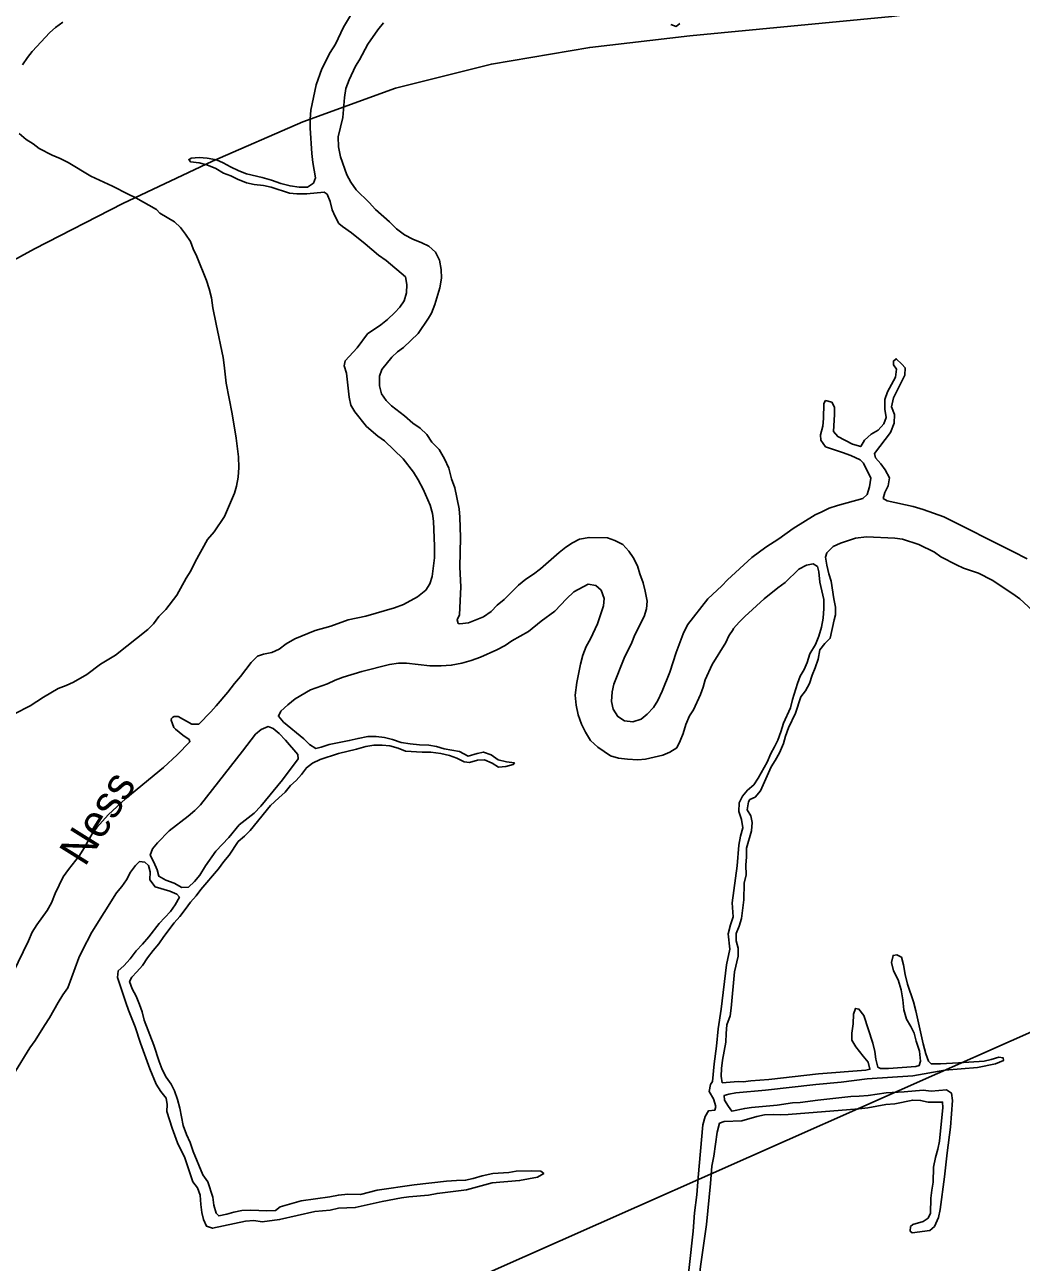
# Model space of a CAD drawing. Extents: x 1945482 to 2853149, y 66427 to 1015778.
# Drawn here: x 2318170 to 2320200, y 196727 to 199249 of the extents above; entities that cross this region are included whole.
import ezdxf

# ---------------------------------------------------------------- set-up
doc = ezdxf.new("R2010")
doc.units = 0
for name, color, linetype in [('Old_Level_21', 7, 'Continuous'), ('Old_Level_3', 7, 'Continuous'), ('Old_Level_56', 7, 'Continuous'), ('Old_Level_60', 7, 'Continuous')]:
    doc.layers.add(name, color=color, linetype=linetype)

msp = doc.modelspace()

# ---------------------------------------------------------------- linework, layer by layer
at = {"layer": 'Old_Level_3'}
msp.add_lwpolyline([(2321859, 199898.3), (2321671.1, 199820.2), (2321482.8, 199743.5), (2321294, 199668.3), (2321104.9, 199594.8), (2320915.3, 199522.9), (2320725.2, 199452.8), (2320534.7, 199384.7), (2320339.9, 199330), (2320139.7, 199292.3), (2319935.9, 199266), (2319730.3, 199246), (2319524.6, 199226.7), (2319320.6, 199202.9), (2319120.1, 199169.1), (2318924.9, 199120.1), (2318736.4, 199051.3), (2318551.8, 198971.4), (2318369.7, 198884.9), (2318189.7, 198792.6), (2318011.4, 198695.6)], dxfattribs=at)
at = {"layer": 'Old_Level_56'}
msp.add_line((2317236.6, 195873.4), (2321812.3, 197903.1), dxfattribs=at)
at = {"layer": 'Old_Level_60'}
for points in [[(2318247.2, 199254.7), (2318232.5, 199243.4), (2318221, 199233.1), (2318185, 199194.4), (2318175.5, 199182.5), (2318165.2, 199167.6)], [(2318822, 198564.5), (2318846.5, 198590.4), (2318868, 198619.1), (2318895, 198637.6), (2318908.5, 198648.5), (2318923.5, 198662.6), (2318934, 198673.9), (2318942.5, 198686.6), (2318947.5, 198702.7), (2318948, 198720.1), (2318945.2, 198735.4), (2318906, 198769), (2318890.5, 198779.9), (2318863.2, 198802.8), (2318835, 198825), (2318816.7, 198837.7), (2318809.2, 198844.4), (2318802, 198858.1), (2318796, 198871.8), (2318792, 198888.8), (2318785.5, 198904.2), (2318779.5, 198907.7), (2318744, 198904.9), (2318724, 198904.9), (2318708.7, 198905.9), (2318671.5, 198918.2), (2318656.2, 198921.4), (2318637.2, 198923.7), (2318621, 198927.1), (2318603.2, 198934.4), (2318589.2, 198941.2), (2318574.5, 198946.6), (2318559, 198956.5), (2318540.5, 198963.7), (2318524.7, 198967.6), (2318507, 198970.1), (2318504.2, 198973.6), (2318503.7, 198974.1), (2318508.5, 198977.6), (2318525, 198978.5), (2318541, 198977.6), (2318560, 198973.8), (2318574, 198967.9), (2318588.5, 198959.6), (2318606, 198951.3), (2318621.2, 198945.5), (2318653.5, 198937.6), (2318672, 198932.4), (2318691.5, 198925.7), (2318710.2, 198920.8), (2318728.5, 198917.9), (2318745.7, 198918.5), (2318758, 198926.4), (2318762, 198937.3), (2318756.2, 198968.4), (2318754.5, 198986.6), (2318750.7, 199038.3), (2318750.7, 199056.8), (2318752.5, 199074.9), (2318763, 199126.5), (2318774.7, 199159.6), (2318792, 199192.7), (2318802.7, 199209.7), (2318819, 199244.4), (2318837, 199275.1)], [(2318900.2, 199253.2), (2318889, 199239.1), (2318868.7, 199209.6), (2318851.7, 199177.8), (2318843.2, 199165.1), (2318830.7, 199136.6), (2318824, 199119), (2318821, 199101), (2318817.5, 199060.2), (2318808, 199020.6), (2318808.5, 199000.2), (2318813, 198980.1), (2318825.5, 198943.4), (2318834.2, 198928.3), (2318845, 198912.8), (2318871.5, 198887.2), (2318884, 198872.4), (2318912.7, 198847.4), (2318927.2, 198833.2), (2318943.5, 198820.7), (2318960.2, 198812), (2318978.2, 198804.7), (2318993, 198797.7), (2319006.5, 198785.7), (2319014.2, 198769.7), (2319018, 198750.4), (2319018.5, 198732.8), (2319015, 198712.7), (2319005.2, 198679.3), (2318998, 198661.1), (2318992.2, 198651.3), (2318971, 198619.7), (2318941.2, 198591.7), (2318929, 198582.5), (2318917.5, 198571.6), (2318896.7, 198546.4), (2318892.5, 198533), (2318892.5, 198513.1), (2318896.5, 198496.8), (2318906, 198483.7), (2318916.5, 198472.6), (2318943.2, 198452.3), (2318960.2, 198437.4), (2318975.2, 198426.7), (2318988.7, 198414), (2318999.2, 198398.3), (2319013.5, 198383.3), (2319024.7, 198364.7), (2319033.5, 198345.5), (2319039, 198323.9), (2319046, 198305.7)], [(2319504, 199252), (2319496.5, 199245.7), (2319485.5, 199249.4)], [(2318158.5, 199027.7), (2318172.2, 199015.5), (2318186.5, 199006.8), (2318198.7, 198997.2), (2318225.2, 198983.1), (2318241.5, 198976.5), (2318257.7, 198968.5), (2318304.5, 198940.7), (2318348.5, 198920.4), (2318380, 198903.9), (2318396, 198896.6), (2318437.7, 198872.6), (2318445, 198865.2), (2318474.7, 198847.8), (2318487, 198836.1), (2318497.2, 198822.3), (2318507, 198807.3), (2318512.7, 198792.2), (2318520.2, 198777.1), (2318539.7, 198728.1), (2318545.5, 198711.3), (2318550, 198692.9), (2318553, 198672.3), (2318559.2, 198639.2), (2318573.5, 198570.7), (2318576, 198555.6), (2318580, 198518.5), (2318592, 198455.9), (2318600, 198406.8), (2318605, 198368.5), (2318605.7, 198346.8), (2318604.5, 198327.3), (2318601, 198308.9), (2318597, 198294.3), (2318576.5, 198246.9), (2318555.5, 198215.8), (2318542, 198199.8), (2318516.5, 198154.5), (2318508.2, 198136), (2318498.5, 198121.1), (2318479.2, 198086.5), (2318457, 198057.5), (2318442.5, 198043.1), (2318432, 198028.5), (2318420.2, 198016.7), (2318354.2, 197964.6)], [(2318452, 197735.4), (2318480.2, 197761.2), (2318506.2, 197788), (2318504.2, 197792.6), (2318491.5, 197801.4), (2318476.7, 197813.2), (2318473, 197817.2), (2318467.7, 197831.9), (2318468.2, 197835.4), (2318471, 197837.9), (2318474, 197839.5), (2318482, 197839.4), (2318510.2, 197823.9), (2318524.5, 197823.7), (2318548.5, 197848.6), (2318559.5, 197861.1), (2318583, 197889), (2318596.7, 197906.9), (2318609, 197920.6), (2318631, 197949.5), (2318643.5, 197962.4), (2318656.2, 197966.3), (2318672.7, 197969.8), (2318688, 197976.3), (2318702, 197987.1), (2318719.7, 197997.6), (2318761.2, 198014.6), (2318793, 198023.5), (2318828.7, 198036), (2318864.5, 198044), (2318923, 198060.9), (2318941, 198067.8), (2318969.7, 198083.4), (2318986.5, 198097), (2318994.7, 198109.8), (2318999.7, 198124.8), (2319004.2, 198162.8), (2319004.5, 198186.7), (2319002.5, 198237.3), (2319000, 198253.2), (2318995.5, 198269.8), (2318981.5, 198302.5), (2318971, 198322), (2318961.5, 198337.2), (2318940.7, 198364.2), (2318902.7, 198401.4), (2318889, 198410.7), (2318865.5, 198430.5), (2318842, 198460.2), (2318834, 198474.1), (2318830.5, 198490.2), (2318825, 198539.4), (2318820, 198554.1), (2318822, 198564.5)], [(2319945.5, 198547.4), (2319939.5, 198556), (2319939.2, 198563.6), (2319945, 198568.6), (2319956.5, 198557.6), (2319963, 198550), (2319962.2, 198535.2), (2319939.5, 198488.9), (2319935.5, 198470.7), (2319941.5, 198454.5), (2319940.7, 198437.4), (2319933.5, 198418.1), (2319900.7, 198375.6), (2319903, 198366.4), (2319913.5, 198354.2), (2319922.5, 198341.9), (2319931, 198325.9), (2319928.7, 198309.3), (2319922, 198295.7), (2319918.5, 198283.8), (2319926.5, 198279), (2319979.2, 198267), (2320000, 198261.4), (2320042.2, 198246.2), (2320182.7, 198175.9), (2320211.5, 198160.4)], [(2319046, 198305.7), (2319054.5, 198262.3), (2319056, 198245.4), (2319057.2, 198204.3), (2319056.2, 198143.7), (2319058.2, 198103.6), (2319055, 198046.7), (2319050.5, 198036.6), (2319052.7, 198029), (2319055.7, 198028.3), (2319073.5, 198030), (2319104.2, 198042.6), (2319119.5, 198053.5), (2319132.2, 198066.1), (2319146.2, 198078), (2319175.2, 198107.1), (2319190.5, 198119.4), (2319206, 198129.1), (2319220.2, 198140.1), (2319258.5, 198173.9), (2319272, 198184.5), (2319285.5, 198193.5), (2319299.5, 198200.8), (2319319.2, 198204.4), (2319357, 198203.6), (2319372, 198198.1), (2319388.2, 198190.2), (2319400.2, 198176), (2319409, 198163.1), (2319417.7, 198146.5), (2319422.5, 198130.2), (2319429.2, 198111.6), (2319433.7, 198094.7), (2319437.5, 198074.7), (2319436, 198058.8), (2319431.5, 198043), (2319412.5, 198005.6), (2319406.2, 197990.2), (2319391, 197958.2), (2319369.7, 197905.4), (2319366.2, 197889.7), (2319365, 197869.9), (2319368.2, 197854.2), (2319377.7, 197839), (2319391.2, 197830.4), (2319408.5, 197828.5), (2319425.2, 197834.1), (2319437.7, 197844.4), (2319450.5, 197857.4), (2319459.2, 197871.9), (2319468.2, 197891.2), (2319484, 197930), (2319496.5, 197969.7), (2319511.2, 198008.1), (2319520, 198026.2), (2319561.2, 198078.8), (2319590, 198105.5), (2319601.2, 198118.1), (2319650.5, 198163.4), (2319679, 198184.3), (2319706, 198201.5), (2319735.2, 198222.2), (2319779.7, 198250.5), (2319793.7, 198256.2), (2319808.2, 198263.6), (2319825.5, 198269.4), (2319877, 198283.9), (2319885.5, 198291.9), (2319890.5, 198307.3), (2319893, 198325), (2319878.2, 198355.6), (2319871.5, 198362.2), (2319852.5, 198371), (2319835.5, 198377.6), (2319801.2, 198389.2), (2319791.7, 198402.7), (2319791, 198413.1), (2319795.5, 198430.8), (2319796.7, 198446.5), (2319797.2, 198477.3), (2319801, 198483.1), (2319813.7, 198480), (2319819, 198470.1), (2319819, 198454.9), (2319817.2, 198420.5), (2319825.7, 198409.9), (2319856, 198394.6), (2319872.7, 198389.5), (2319880, 198402.8), (2319894.2, 198414.9), (2319908.5, 198422.8), (2319919.7, 198435.5), (2319924.2, 198448.9), (2319921.5, 198465.4), (2319921.5, 198485.4), (2319927.5, 198501), (2319943.7, 198531), (2319945.5, 198547.4)], [(2320222.5, 198055.5), (2320197, 198079.1), (2320182.5, 198089.6), (2320140.5, 198117.4), (2320112.7, 198131.2), (2320082, 198141.9), (2320067.5, 198148.7), (2320036, 198165), (2320023, 198174.4), (2319991.2, 198190.1), (2319958, 198201), (2319942, 198202.6), (2319884.7, 198205.5), (2319862, 198202.9), (2319831.5, 198192.6), (2319816.5, 198185.5), (2319803.5, 198172.6), (2319801, 198164), (2319803.5, 198147.5), (2319807.5, 198130.1), (2319812.7, 198115.2), (2319817.7, 198079.2), (2319821, 198062), (2319821, 198046.4), (2319818.2, 198036.1), (2319810.7, 197998.8), (2319799.2, 197987.9), (2319789.5, 197974.9), (2319786, 197955.9), (2319779.7, 197938.3), (2319773.5, 197923.5), (2319768.5, 197906.5), (2319760, 197891.9), (2319750.7, 197879.7), (2319739.5, 197846.4), (2319725.7, 197815.9), (2319719.7, 197799.3), (2319715.5, 197784.1), (2319707, 197765.3), (2319698.5, 197749.5), (2319690, 197736.5), (2319668.5, 197688.1), (2319657.5, 197674.7), (2319647, 197670.1), (2319643.7, 197665.5), (2319641, 197649.3), (2319648.5, 197637.2), (2319651.5, 197623.2), (2319650.2, 197606.5), (2319639.7, 197570.7), (2319640, 197553.4), (2319638.7, 197536.3), (2319639, 197516.6), (2319635, 197499.3), (2319634.5, 197465.4), (2319629.7, 197427.8), (2319625.2, 197412.2), (2319619, 197397), (2319619, 197382), (2319623, 197366.9), (2319623, 197350.6), (2319615.2, 197318.6), (2319609, 197244.8), (2319606.7, 197229.2), (2319600, 197211.1), (2319598.2, 197193.4), (2319598, 197175.5), (2319591, 197139.2), (2319589.2, 197122), (2319588.2, 197106.5), (2319590.5, 197092.7), (2319623, 197095.1), (2319633, 197094.4), (2319649, 197097), (2319685.5, 197099.6), (2319786.7, 197110.9), (2319883, 197118.3), (2319891.5, 197120.4), (2319887.5, 197135.1), (2319877.5, 197147), (2319863, 197166.3), (2319854.2, 197179.9), (2319854.5, 197193.8), (2319857.2, 197213.2), (2319858.2, 197232.3), (2319861.7, 197244.2), (2319869, 197243.1), (2319879, 197230.1), (2319897.5, 197173.4), (2319901.7, 197156.2), (2319903.2, 197140.8), (2319907.2, 197124.9), (2319913, 197122)], [(2319514, 196636.4), (2319531.5, 196790.5), (2319534, 196828), (2319539, 196864.1), (2319541.5, 196899.5), (2319551.2, 197006.8), (2319555.5, 197024), (2319562.2, 197035.5), (2319575.7, 197037.3), (2319577.7, 197044.7), (2319572.5, 197060.3), (2319564.2, 197075.2), (2319566.5, 197089.5), (2319570.5, 197095.7), (2319574.2, 197131.7), (2319579, 197167.1), (2319582, 197202.9), (2319588.5, 197242.9), (2319599.2, 197333.5), (2319606, 197364.8), (2319602.7, 197396.1), (2319607, 197414.8), (2319612.7, 197431.3), (2319611, 197459.8), (2319620.7, 197534.9), (2319624.5, 197576.9), (2319628, 197595.7), (2319632.2, 197612.2), (2319630, 197629.3), (2319624, 197645.5), (2319624.7, 197663.2), (2319632, 197677.2), (2319642.2, 197689.5), (2319655.2, 197700.3), (2319664, 197713.4), (2319681.7, 197746.5), (2319689.5, 197763.6), (2319697.2, 197777.6), (2319703.7, 197791.2), (2319710, 197807.9), (2319715.5, 197825.8), (2319729.5, 197856.8), (2319733.7, 197873.9), (2319743.7, 197906.9), (2319749.5, 197921.3), (2319757.2, 197935.1), (2319763.5, 197949.3), (2319769, 197966.7), (2319780.2, 197986.1), (2319787.2, 198002.8), (2319792.5, 198021.4), (2319796.2, 198039.4), (2319797.7, 198059.1), (2319797.2, 198077.8), (2319789, 198112.8), (2319787, 198134.1), (2319784.5, 198144.8), (2319775.7, 198150.2), (2319762, 198147.9), (2319746.5, 198139.5), (2319718.7, 198112.7), (2319703.7, 198101.7), (2319676.2, 198079), (2319636.2, 198043.1), (2319624.7, 198031.6), (2319613.5, 198018.8), (2319613, 198016.7), (2319604.2, 198003.6), (2319598, 197990), (2319570.2, 197945.5), (2319555.7, 197913.9), (2319551.5, 197898.9), (2319546.2, 197884.2), (2319531.7, 197853.2), (2319523.7, 197840.4), (2319516, 197822.7), (2319511, 197804.5), (2319505, 197789.5), (2319497.7, 197775.5), (2319483.7, 197766.4), (2319469.5, 197760.5), (2319434.5, 197752.5), (2319418.5, 197751.2), (2319397.7, 197752.1), (2319379.2, 197754.1), (2319363.2, 197759), (2319337, 197776.7), (2319322, 197790.4), (2319312, 197807.5), (2319304, 197823.5), (2319297, 197842.7), (2319293, 197862.6), (2319291.2, 197883.1), (2319294.5, 197908.9), (2319301.7, 197946), (2319306.5, 197964.5), (2319313.5, 197982.1)], [(2319313.5, 197982.1), (2319322.2, 197997.7), (2319336.5, 198028.3), (2319348.7, 198064.8), (2319350.2, 198080.1), (2319344, 198096.7), (2319333, 198106.6), (2319317.7, 198109), (2319288.5, 198093.5), (2319273.2, 198079.2), (2319249.5, 198053.7), (2319221.5, 198033.6), (2319195.5, 198012.8), (2319162.2, 197993.4), (2319148.5, 197984.2), (2319131.5, 197975), (2319097.7, 197960.3), (2319078.7, 197953.5), (2319059.7, 197948.2), (2319038.5, 197943.8), (2319018, 197942.6), (2318994.7, 197942.9), (2318947.2, 197947.8), (2318930.7, 197948.2), (2318912.7, 197945.3), (2318856.2, 197931.1), (2318818.5, 197919.6), (2318802, 197913.4), (2318786, 197906), (2318752, 197894), (2318720.7, 197875.1), (2318705.7, 197863.3), (2318691, 197850.1), (2318686.2, 197839.7), (2318696.5, 197827.9), (2318738, 197793.9), (2318749.5, 197782.5), (2318762.5, 197774.4), (2318773.5, 197777), (2318789.7, 197782.4), (2318830.5, 197790.2), (2318848.5, 197794.6), (2318868.5, 197798.3), (2318885.5, 197798.4), (2318902.5, 197796.4), (2318918.5, 197792.3), (2318936.7, 197786.4), (2318954.7, 197783.4), (2318973.5, 197781.4), (2318992.5, 197780.9), (2319008.5, 197778.5), (2319024, 197773.5), (2319055.5, 197768.1), (2319073, 197758.8), (2319091, 197764.1), (2319104, 197766.7), (2319119.5, 197760.9), (2319134, 197750.9), (2319151, 197747.1), (2319167.2, 197744.6), (2319164.7, 197741.2), (2319149.5, 197737.2), (2319134.5, 197735.8), (2319121.5, 197744.3), (2319106, 197751.2), (2319092.2, 197750.3), (2319075.5, 197745.6), (2319064.7, 197747), (2319049.5, 197754.2), (2319034.7, 197759.6), (2319017, 197763.8), (2318997, 197766.4), (2318979, 197766.6), (2318945, 197768.4), (2318930.2, 197774.5), (2318913.2, 197779.5), (2318897.5, 197780.7), (2318881, 197780.6), (2318864.7, 197778.2), (2318845.7, 197772.4), (2318808.7, 197763.6), (2318771.5, 197751.7), (2318756, 197743.9), (2318743.5, 197734.9), (2318733.2, 197721), (2318722.7, 197709.1), (2318711, 197698.9), (2318700.2, 197685.1), (2318687, 197673.8), (2318670.5, 197658.2), (2318628.7, 197607.3), (2318617.5, 197595.7), (2318604.5, 197584.3), (2318586, 197556.7), (2318575, 197543.8), (2318564, 197528.9), (2318528, 197486.9), (2318518.5, 197473.8), (2318507.2, 197460.9)], [(2318324.2, 197946.1), (2318296, 197924.8), (2318269, 197909), (2318254, 197902.2), (2318237.7, 197896.5), (2318207.5, 197878.6), (2318180.7, 197861.2), (2318148.7, 197844.9)], [(2318354.2, 197964.6), (2318324.2, 197946.1)], [(2318489.5, 197491), (2318503, 197491.3), (2318515.7, 197503), (2318526.2, 197515.7), (2318538, 197534.8), (2318558.7, 197565.1), (2318585, 197592.9), (2318606.5, 197618.8), (2318637.2, 197642.5), (2318650.5, 197656.4), (2318694.5, 197710.5), (2318726.7, 197753.3), (2318726, 197762.1), (2318700.7, 197791.1), (2318687.7, 197804.4), (2318675.7, 197814.8), (2318665.5, 197818.9), (2318651.5, 197812.5), (2318639.7, 197803.1), (2318613, 197768.7), (2318527.5, 197659.5), (2318516, 197647.5), (2318502.5, 197636.1), (2318464, 197606.2), (2318440, 197581.5), (2318430, 197569.8), (2318425, 197556.6), (2318432.5, 197542.5), (2318439.5, 197526.9), (2318442.7, 197513.8), (2318457, 197505.7), (2318474, 197499.9), (2318489.5, 197491)], [(2318145.5, 197316.3), (2318177, 197381.8), (2318184.7, 197399.8), (2318194.2, 197414.6), (2318215.5, 197444.1), (2318224.2, 197459.6), (2318231.2, 197478.5), (2318248, 197512.3), (2318258.5, 197527.6), (2318281, 197556.1), (2318290, 197570.5), (2318306.7, 197600.3), (2318316.5, 197613.4), (2318339.5, 197638.7), (2318375.2, 197672.1), (2318452, 197735.4)], [(2319123, 196907.8), (2319156, 196910.2), (2319170.7, 196912.7), (2319201.5, 196913.5), (2319220.7, 196912.7), (2319227, 196907.9), (2319214, 196900.2), (2319177.7, 196893.5), (2319121.5, 196888.6), (2319069.2, 196874.8), (2319009.7, 196867.4), (2318992, 196863.7), (2318952, 196860.4), (2318937.2, 196858.2), (2318898, 196850.8), (2318843, 196838.5), (2318809, 196837.2), (2318792, 196833.4), (2318760.7, 196830.2), (2318688.7, 196813.9), (2318653.5, 196809.7), (2318636, 196812.4), (2318619.5, 196811), (2318552.2, 196796.2), (2318539.7, 196800.3), (2318533.5, 196814.1), (2318530, 196828.7), (2318528, 196845), (2318527.2, 196863.9), (2318521.5, 196878.7), (2318512.2, 196890.7), (2318495.5, 196939.6), (2318481, 196970.3), (2318470, 197000.3), (2318458.7, 197034.4), (2318460, 197048.8), (2318457.7, 197061.7), (2318446.5, 197075.1), (2318437.5, 197089.7), (2318424.2, 197120.9), (2318405.2, 197173.2), (2318394.7, 197206.9), (2318380.7, 197240.8), (2318375.2, 197256.4), (2318358.7, 197307.6), (2318360, 197320.9), (2318371.2, 197330.9), (2318384, 197345.6), (2318396.5, 197361.6), (2318409.7, 197375.3), (2318422.5, 197390), (2318443.7, 197417.2), (2318466.5, 197441.8), (2318476.2, 197455.2), (2318484.5, 197470.9), (2318479.5, 197477.2), (2318465, 197483.3), (2318435.2, 197492.1), (2318424.2, 197506.2), (2318425, 197522.5), (2318421.7, 197535.8), (2318414.2, 197542.3), (2318403.2, 197543.6), (2318395.5, 197535.7), (2318385, 197521.8), (2318377, 197506.3), (2318367.5, 197493.1), (2318356.5, 197479.8), (2318306.5, 197399.6), (2318286.5, 197361.8), (2318280, 197347.7), (2318257.2, 197286.6), (2318247, 197271.9), (2318237.5, 197256.5), (2318220, 197225), (2318209.5, 197209.7), (2318191, 197178.8), (2318180, 197163.8), (2318151, 197116.5)], [(2318507.2, 197460.9), (2318496.7, 197445.8), (2318485.5, 197431.5), (2318474, 197419), (2318453, 197391.1), (2318442.7, 197375.9), (2318431.2, 197362.6), (2318419.7, 197347.4), (2318409.5, 197331.8), (2318398.2, 197318.7), (2318387.5, 197307.8), (2318383, 197299.3), (2318388.2, 197284.5), (2318396.7, 197269), (2318403.5, 197252.4), (2318409, 197237.4), (2318413, 197220.4), (2318432.5, 197169.3), (2318443.5, 197136.1), (2318449.7, 197119.8), (2318458, 197104.3), (2318468, 197089.9), (2318474.5, 197076.3), (2318480.7, 197058.9), (2318485.5, 197041.2), (2318492.5, 197005.8), (2318499.2, 196987.3), (2318506.5, 196970.8), (2318513, 196952.5), (2318532.5, 196905.3), (2318542.5, 196891.2), (2318553, 196859.4), (2318555, 196843.2), (2318559.7, 196827.2), (2318564.7, 196821.5), (2318581.2, 196825), (2318595.7, 196829.3), (2318611.5, 196832.4), (2318630, 196833.2), (2318663, 196832.1), (2318680.5, 196832.5), (2318690.2, 196840.2), (2318732.7, 196851.9), (2318791.2, 196860.6), (2318808.5, 196864), (2318828, 196865.9), (2318853.5, 196865.2), (2318887.7, 196873.8), (2318963, 196885), (2319028.7, 196892.4), (2319049, 196893.9), (2319067.7, 196894.2), (2319083.2, 196897.4), (2319101.5, 196903.1), (2319123, 196907.8)], [(2319913, 197122), (2319929.5, 197122.2), (2319984.7, 197126.1), (2319992, 197128.3), (2319994.2, 197136.7), (2319992.7, 197156.9), (2319985.7, 197177.5), (2319981.5, 197193.6), (2319974.7, 197207.4), (2319966, 197222.4), (2319960.5, 197241.5), (2319958.5, 197261.7), (2319955, 197282.1), (2319949, 197302.6), (2319939.7, 197320.7), (2319935.2, 197337.6), (2319938.7, 197352.5), (2319946.2, 197353.7), (2319955.7, 197348.5), (2319959.7, 197333), (2319963, 197313.7), (2319967.7, 197293.8), (2319980, 197257.7), (2319985, 197239.3), (2320000, 197172), (2320005.2, 197152.1), (2320011, 197136.6), (2320016.2, 197131.6), (2320035.2, 197131.5), (2320071.7, 197133.2), (2320124, 197136.7), (2320138.5, 197140.2), (2320154.2, 197145.3), (2320162.7, 197143.9), (2320163.7, 197138.2), (2320147.5, 197131.4), (2320110.5, 197124), (2320044, 197118.7), (2319978.5, 197107.1), (2319885.5, 197100.9), (2319833, 197093.7), (2319781.5, 197089.1), (2319678.5, 197077.6), (2319618.5, 197072.1), (2319603.7, 197069.3), (2319594.2, 197066.6), (2319595.2, 197057.5), (2319603.2, 197044.2), (2319610, 197035.2), (2319636.2, 197040.6), (2319650, 197042.4), (2319702.5, 197047), (2319733.5, 197051.6), (2319749, 197052.5), (2319785.5, 197057.5), (2319852.2, 197064.5), (2319869.7, 197065.3), (2319887.5, 197067.2), (2319924.2, 197072.4), (2319961.2, 197074.4), (2320000, 197078), (2320016, 197075.4), (2320047.2, 197078.1), (2320057.5, 197071.7), (2320059.5, 197056.5), (2320055.2, 197002.4), (2320048.5, 196949.9), (2320043.2, 196900.9), (2320034.5, 196834.2), (2320031, 196818), (2320022.7, 196800), (2320013.2, 196791.9), (2319977.7, 196786.9), (2319973.5, 196790.1), (2319973.7, 196799.7), (2319979, 196804), (2320000, 196810.3), (2320010.2, 196817), (2320014.5, 196826.8), (2320015.7, 196857.5), (2320017.5, 196873.9), (2320020.5, 196890.5), (2320021.2, 196921.1), (2320024.7, 196940.4), (2320030, 196957.8), (2320033, 196973.7), (2320040.2, 197042.7), (2320039.5, 197053.5), (2320009.7, 197053.3), (2319994.5, 197057), (2319978.5, 197057.4), (2319942.2, 197050.1), (2319923.5, 197048.4), (2319887, 197041.9), (2319868.7, 197039.5), (2319725, 197028.4), (2319710, 197027.6), (2319694, 197028.4), (2319676.5, 197027.2), (2319661, 197024)], [(2319630.5, 197015.4), (2319594.5, 197013.8), (2319585.2, 197010.3), (2319580.2, 196992.3), (2319573.5, 196943.2), (2319569, 196922.5), (2319566.5, 196887.6), (2319558.7, 196804.1), (2319550.7, 196751.8), (2319546.5, 196718.1), (2319537, 196627), (2319534, 196576.6), (2319535.5, 196557.5), (2319548.7, 196548.2), (2319583.2, 196543.5), (2319601.5, 196544.1), (2319618, 196545.7), (2319633.2, 196544.2), (2319648.5, 196540.9), (2319664.2, 196538.6), (2319680, 196534.7), (2319693.7, 196527.5), (2319710, 196524.3), (2319726.2, 196524.1)], [(2319661, 197024), (2319630.5, 197015.4)]]:
    msp.add_lwpolyline(points, dxfattribs=at)

# ---------------------------------------------------------------- texts
at = {"layer": 'Old_Level_21'}
msp.add_text('Ness', height=65.62, rotation=57.9686, dxfattribs=at).set_placement((2318292.1, 197531.3))

doc.saveas('drawing.dxf')
